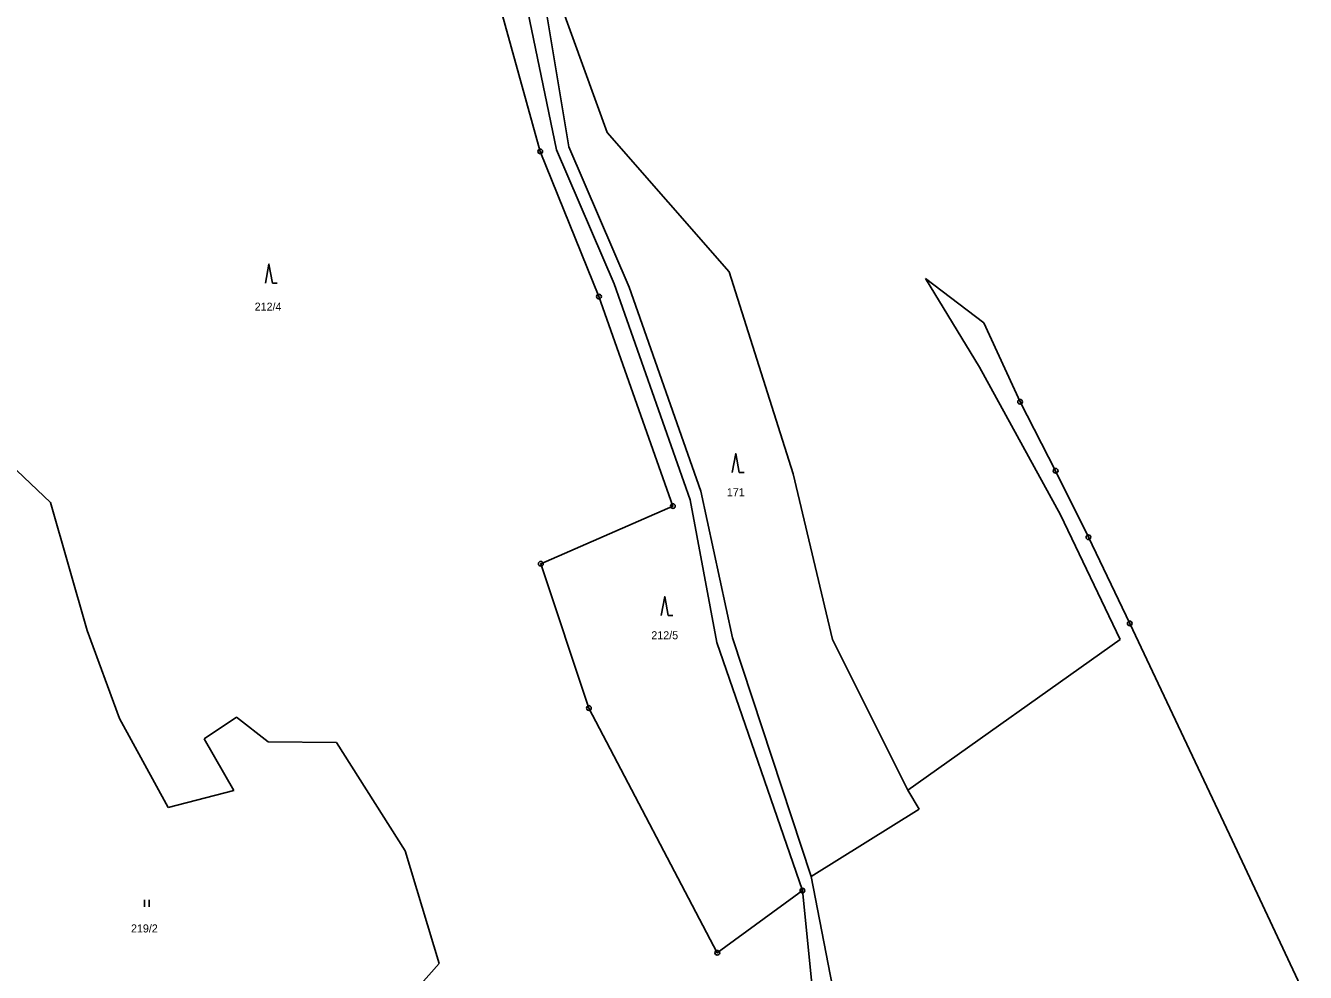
# Model space of a CAD drawing. Extents: x -754970 to -752637, y -970569 to -968179.
# Drawn here: x -752973.4 to -752701.6, y -968909.9 to -968708.9 of the extents above; entities that cross this region are included whole.
import ezdxf
from ezdxf.enums import TextEntityAlignment as Align

# ---------------------------------------------------------------- set-up
doc = ezdxf.new("R2010")
doc.units = 0
doc.header["$LTSCALE"] = 0.68
for name, color, linetype, lineweight in [('1', 7, 'Continuous', 25), ('3', 7, 'Continuous', 25), ('8', 7, 'Continuous', 25)]:
    doc.layers.add(name, color=color, linetype=linetype, lineweight=lineweight)
doc.layers.add('2', color=7, linetype='Continuous')

msp = doc.modelspace()

# ---------------------------------------------------------------- linework, layer by layer
at = {"layer": '1'}
for p, q in [((-752873.2, -968702.88), (-752864.11, -968735.63)), ((-752862.98, -968704.95), (-752858.06, -968734.64)), ((-752849.89, -968731.62), (-752859.81, -968704.3)), ((-752860.68, -968735.27), (-752866.73, -968705.94)), ((-752823.96, -968761.21), (-752849.89, -968731.62)), ((-752858.06, -968734.64), (-752845.21, -968764.48)), ((-752864.11, -968735.63), (-752851.64, -968766.44)), ((-752848.45, -968763.73), (-752860.68, -968735.27)), ((-752810.38, -968804.07), (-752823.96, -968761.21)), ((-752832.31, -968809.6), (-752848.45, -968763.73)), ((-752845.21, -968764.48), (-752830.02, -968807.75)), ((-752769.88, -968772.05), (-752782.32, -968762.62)), ((-752782.32, -968762.62), (-752770.86, -968781.41)), ((-752851.64, -968766.44), (-752835.94, -968810.93)), ((-752769.88, -968772.05), (-752762.21, -968788.78)), ((-752770.86, -968781.41), (-752753.63, -968812.79)), ((-752762.21, -968788.78), (-752754.66, -968803.43)), ((-752980.13, -968798.76), (-752968.12, -968810.16)), ((-752802.08, -968839.21), (-752810.38, -968804.07)), ((-752754.66, -968803.43), (-752747.71, -968817.53)), ((-752830.02, -968807.75), (-752823.31, -968838.88)), ((-752968.12, -968810.16), (-752960.37, -968837.32)), ((-752835.94, -968810.93), (-752863.99, -968823.17)), ((-752832.31, -968809.6), (-752826.63, -968839.87)), ((-752753.63, -968812.79), (-752740.95, -968839.22)), ((-752747.71, -968817.53), (-752738.93, -968835.83)), ((-752863.99, -968823.17), (-752853.79, -968853.79)), ((-752960.37, -968837.32), (-752953.46, -968855.99)), ((-752738.93, -968835.83), (-752717.72, -968880.63)), ((-752826.63, -968839.87), (-752808.43, -968892.55)), ((-752823.31, -968838.88), (-752806.55, -968889.54)), ((-752786.08, -968871.23), (-752802.08, -968839.21)), ((-752740.95, -968839.22), (-752786.08, -968871.23)), ((-752853.79, -968853.79), (-752826.51, -968905.75)), ((-752953.46, -968855.99), (-752943.15, -968874.91)), ((-752935.51, -968860.36), (-752928.6, -968855.75)), ((-752928.6, -968855.75), (-752921.93, -968860.97)), ((-752929.21, -968871.28), (-752935.51, -968860.36)), ((-752921.93, -968860.97), (-752907.38, -968861.08)), ((-752907.38, -968861.08), (-752892.83, -968884.13)), ((-752943.15, -968874.91), (-752929.21, -968871.28)), ((-752783.63, -968875.25), (-752786.08, -968871.23)), ((-752806.55, -968889.54), (-752783.63, -968875.25)), ((-752717.72, -968880.63), (-752701.62, -968915.01)), ((-752892.83, -968884.13), (-752885.55, -968908.04)), ((-752806.55, -968889.54), (-752802.03, -968912.88)), ((-752826.51, -968905.75), (-752808.43, -968892.55)), ((-752808.43, -968892.55), (-752806.42, -968912.28)), ((-752885.55, -968908.04), (-752914.67, -968940.51))]:
    msp.add_line(p, q, dxfattribs=at)
at = {"layer": '3'}
for p, q in [((-752920.97, -968763.57), (-752919.974, -968763.57)), ((-752821.84, -968803.78), (-752820.844, -968803.78)), ((-752836.93, -968834.14), (-752835.934, -968834.14)), ((-752948.141, -968896), (-752948.141, -968894.5)), ((-752947.14, -968896), (-752947.14, -968894.5))]:
    msp.add_line(p, q, dxfattribs=at)
for points in [[(-752920.97, -968763.57), (-752921.72, -968759.57), (-752922.47, -968763.57)], [(-752821.84, -968803.78), (-752822.59, -968799.78), (-752823.34, -968803.78)], [(-752836.93, -968834.14), (-752837.68, -968830.14), (-752838.43, -968834.14)]]:
    msp.add_lwpolyline(points, dxfattribs=at)
at = {"layer": '8'}
for centre, radius in [((-752864.11, -968735.6299), 0.5), ((-752864.11, -968735.6299), 0.0303), ((-752851.64, -968766.4399), 0.5), ((-752851.64, -968766.4399), 0.0303), ((-752762.21, -968788.7799), 0.5), ((-752762.21, -968788.7799), 0.0303), ((-752754.66, -968803.4299), 0.5), ((-752754.66, -968803.4299), 0.0303), ((-752835.94, -968810.9299), 0.5), ((-752835.94, -968810.9299), 0.0303), ((-752747.71, -968817.5299), 0.5), ((-752747.71, -968817.5299), 0.0303), ((-752863.99, -968823.1699), 0.5), ((-752863.99, -968823.1699), 0.0303), ((-752738.93, -968835.8299), 0.5), ((-752738.93, -968835.8299), 0.0303), ((-752853.79, -968853.7899), 0.5), ((-752853.79, -968853.7899), 0.0303), ((-752808.43, -968892.5499), 0.5), ((-752808.43, -968892.5499), 0.0303), ((-752826.51, -968905.7499), 0.5), ((-752826.51, -968905.7499), 0.0303)]:
    msp.add_circle(centre, radius, dxfattribs=at)

# ---------------------------------------------------------------- texts
at = {"layer": '2'}
for s, p in [('212/4', (-752921.92, -968769.445)), ('171', (-752822.589, -968808.825)), ('212/5', (-752837.68, -968839.195)), ('219/2', (-752948.18, -968901.425))]:
    msp.add_text(s, height=1.7, dxfattribs=at).set_placement(p, align=Align.CENTER)

doc.saveas('drawing.dxf')
